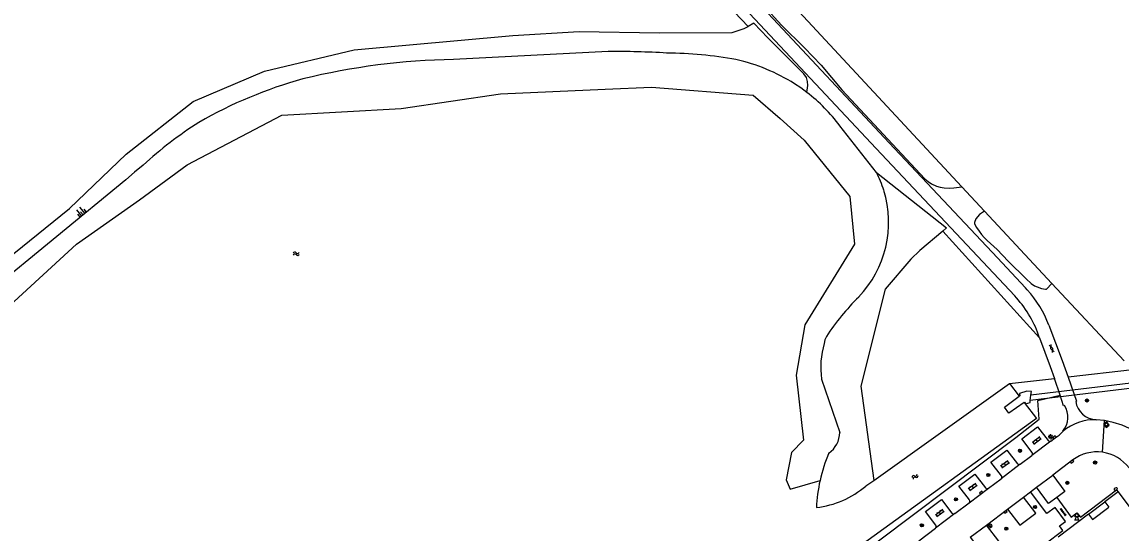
# Model space of a CAD drawing. Extents: x 130998 to 133001, y 398999 to 403002.
# Drawn here: x 131191.7 to 131464.1, y 400250.4 to 400377.1 of the extents above; entities that cross this region are included whole.
import ezdxf

# ---------------------------------------------------------------- set-up
doc = ezdxf.new("R2010")
doc.units = 0
for name, color, linetype in [('gg-bbg-hoofdgebouw', 7, 'Continuous'), ('gg-bbg-onder overbouw', 7, 'Continuous'), ('gg-bbg-pand overbouw', 7, 'Continuous'), ('gg-knt-verharding', 7, 'Continuous'), ('gg-knt-verharding nz', 7, 'Continuous'), ('gg-kntw-bovenkant insteek waterloop', 7, 'Continuous'), ('gg-kntw-waterlijn', 7, 'Continuous'), ('gg-kwrk-duiker nz vlak', 7, 'Continuous'), ('gg-kwrk-uitstroombak niveau min 01', 7, 'Continuous'), ('gt-grn-groengrens', 7, 'Continuous'), ('gt-grn-weggrens', 7, 'Continuous'), ('gt-symb-boom', 7, 'Continuous'), ('gt-symb-brandkraan', 7, 'Continuous'), ('gt-symb-gesloten verharding', 7, 'Continuous'), ('gt-symb-klinker verharding', 7, 'Continuous'), ('gt-symb-kolk', 7, 'Continuous'), ('gt-symb-lichtmast', 7, 'Continuous'), ('gt-symb-rioolschacht', 7, 'Continuous'), ('gt-symb-talud symbool', 7, 'Continuous'), ('gt-symb-tegel verharding', 7, 'Continuous'), ('gt-symb-waterafsluiter', 7, 'Continuous'), ('gt-symb-watersymbool', 7, 'Continuous')]:
    doc.layers.add(name, color=color, linetype=linetype)

# ---------------------------------------------------------------- blocks, each defined once
blk = doc.blocks.new('gt0-WAFSL')
at = {"layer": 'gt-symb-waterafsluiter'}
for p, q in [((-0.5, -0.33), (0, 0.67)), ((0, 0.67), (0.5, -0.33)), ((0.5, -0.33), (-0.5, -0.33))]:
    blk.add_line(p, q, dxfattribs=at)
blk = doc.blocks.new('gt0-TEG1')
at = {"layer": 'gt-symb-tegel verharding'}
for p, q in [((-1.12, 0), (1.12, 0)), ((-0.9, -0.25), (-0.9, 0.25)), ((-0.45, -0.25), (-0.45, 0.25)), ((0, -0.25), (0, 0.25)), ((0.45, -0.25), (0.45, 0.25)), ((0.9, -0.25), (0.9, 0.25))]:
    blk.add_line(p, q, dxfattribs=at)
blk = doc.blocks.new('gt0-GESVH1')
at = {"layer": 'gt-symb-gesloten verharding'}
for p, q in [((-0.99, -0.26), (0.01, 0.24)), ((0.01, -0.26), (-0.99, 0.24)), ((0.01, 0.24), (1.01, -0.26)), ((1.01, 0.24), (0.01, -0.26))]:
    blk.add_line(p, q, dxfattribs=at)
blk = doc.blocks.new('gt0-BR')
at = {"layer": 'gt-symb-brandkraan'}
for centre, radius, start, end in [((-0.24, 0), 0.206, 107.5669, 252.4331), ((0.6, -2.66), 3, 106.892, 107.5669), ((0, -0.69), 0.938, 73.108, 106.892), ((-0.6, -2.66), 3, 72.4331, 73.108), ((0.24, 0), 0.206, 287.567, 72.4331), ((0.6, 2.66), 3, 252.4331, 253.108), ((0, 0.69), 0.938, 253.108, 286.8921), ((-0.6, 2.66), 3, 286.8921, 287.567)]:
    blk.add_arc(centre, radius, start, end, dxfattribs=at)
blk = doc.blocks.new('gt0-BOOM')
at = {"layer": 'gt-symb-boom'}
for radius in [0.4, 0.2]:
    blk.add_circle((0, 0), radius, dxfattribs=at)
blk = doc.blocks.new('gt0-KOLK')
at = {"layer": 'gt-symb-kolk'}
blk.add_lwpolyline([(0, 0), (0.37, 0), (0.37, 0.4), (-0.38, 0.4), (-0.38, 0), (0, 0)], dxfattribs=at)
blk = doc.blocks.new('gt0-KL1')
at = {"layer": 'gt-symb-klinker verharding'}
for p, q in [((-1.15, 0.3), (1.15, 0.3)), ((-1, -0.3), (-1, 0.3)), ((-0.5, 0.3), (-0.5, 0.45)), ((0, -0.3), (0, 0.3)), ((0.5, 0.3), (0.5, 0.45)), ((1, -0.3), (1, 0.3)), ((-1.15, -0.3), (1.15, -0.3)), ((-0.5, -0.45), (-0.5, -0.3)), ((0.5, -0.45), (0.5, -0.3))]:
    blk.add_line(p, q, dxfattribs=at)
blk = doc.blocks.new('gt0-LMAST')
at = {"layer": 'gt-symb-lichtmast'}
for p, q in [((-0.18, 0.17), (-0.45, 0.44)), ((-0.01, 0.25), (-0.01, 0.62)), ((0.17, 0.17), (0.44, 0.44)), ((-0.26, 0), (-0.63, 0)), ((-0.18, -0.18), (-0.45, -0.45)), ((-0.01, -0.25), (-0.01, -0.63)), ((0.44, -0.45), (0.17, -0.18)), ((0.24, 0), (0.62, 0))]:
    blk.add_line(p, q, dxfattribs=at)
blk.add_circle((-0.01, 0), 0.25, dxfattribs=at)
blk = doc.blocks.new('gt0-RS')
at = {"layer": 'gt-symb-rioolschacht'}
blk.add_lwpolyline([(-0.5, -0.5), (0.5, -0.5), (0.5, 0.5), (-0.5, 0.5)], close=True, dxfattribs=at)
blk.add_circle((0, 0), 0.375, dxfattribs=at)
blk = doc.blocks.new('gt0-TALUD_1')
at = {"layer": 'gt-symb-talud symbool'}
for p, q in [((-1, -1), (-1, 0)), ((-0.5, -2), (-0.5, 0)), ((0, -1), (0, 0)), ((0.5, -2), (0.5, 0)), ((1, -1), (1, 0))]:
    blk.add_line(p, q, dxfattribs=at)
blk = doc.blocks.new('gt0-WA')
at = {"layer": 'gt-symb-watersymbool'}
for centre, start, end in [((-0.32, 0.02), 28.0725, 151.9275), ((0.43, 0.42), 208.0725, 331.9275), ((-0.32, -0.43), 28.0725, 151.9275), ((0.43, -0.03), 208.0725, 331.9275)]:
    blk.add_arc(centre, 0.425, start, end, dxfattribs=at)

msp = doc.modelspace()

# ---------------------------------------------------------------- linework, layer by layer
at = {"layer": 'gg-bbg-hoofdgebouw'}
for p, q in [((131463.4, 400260.63), (131460.13, 400258.16)), ((131456.05, 400255.09), (131448.55, 400249.43))]:
    msp.add_line(p, q, dxfattribs=at)
msp.add_lwpolyline([(131463.4, 400260.63), (131497.31, 400215.34), (131497.23, 400215.28)], dxfattribs=at)
at = {"layer": 'gg-bbg-onder overbouw'}
for p, q in [((131460.13, 400258.16), (131461.12, 400256.85)), ((131456.05, 400255.09), (131457.04, 400253.78)), ((131457.04, 400253.78), (131461.12, 400256.85))]:
    msp.add_line(p, q, dxfattribs=at)
at = {"layer": 'gg-bbg-pand overbouw'}
msp.add_line((131456.05, 400255.09), (131460.13, 400258.16), dxfattribs=at)
at = {"layer": 'gg-knt-verharding'}
for p, q in [((131440.9, 400310.69), (131440.49, 400311.19)), ((131438.24, 400308.69), (131437.78, 400309.2)), ((131449.02, 400284.59), (131447.62, 400288.71)), ((131460.03, 400278.32), (131457.96, 400278.51)), ((131439.18, 400267.51), (131442.04, 400269.67)), ((131452.19, 400268.56), (131447.21, 400264.81)), ((131431.26, 400261.52), (131434.4, 400263.89)), ((131439.98, 400259.35), (131441.74, 400260.68)), ((131441.74, 400260.68), (131443.22, 400261.8)), ((131422.91, 400255.25), (131426.48, 400257.92)), ((131430.8, 400252.43), (131435.99, 400256.35)), ((131414, 400248.51), (131418.16, 400251.67))]:
    msp.add_line(p, q, dxfattribs=at)
for points in [[(131440.49, 400311.19), (131433.5, 400318.65), (131406.64, 400347.1), (131376.65, 400379.14), (131338.74, 400419.6), (131313.61, 400446.3)], [(131310.08, 400445.26), (131335.79, 400417.95), (131403.48, 400345.69), (131437.78, 400309.2)], [(131446.27, 400301.95), (131449.59, 400293.22), (131451.02, 400289.09)], [(131443.93, 400298.83), (131446.6, 400291.7), (131447.62, 400288.71)], [(131451.02, 400289.09), (131453.1, 400283.11), (131452.93, 400283.05)], [(131450.1, 400282.03), (131449.92, 400281.95), (131449.02, 400284.59)], [(131442.12, 400270.37), (131439.54, 400273.78), (131443.46, 400276.76), (131446.11, 400273.36)], [(131468.82, 400274.36), (131467.85, 400275.17), (131467.05, 400275.76), (131466.21, 400276.31), (131465.33, 400276.8), (131464.41, 400277.17), (131462.19, 400277.8), (131460.03, 400278.32)], [(131446.77, 400273.24), (131447.79, 400274.02), (131448.79, 400274.73)], [(131434.5, 400264.62), (131431.85, 400268.01), (131435.81, 400270.99), (131438.47, 400267.61)], [(131426.57, 400258.63), (131423.96, 400262.05), (131427.9, 400265.04), (131430.55, 400261.65)], [(131447.21, 400264.81), (131450.21, 400260.76), (131448.2, 400259.27)], [(131410.27, 400221.31), (131449.74, 400251.11), (131448.93, 400252.23), (131450.37, 400253.29), (131447.78, 400256.75), (131445.79, 400255.26), (131441.74, 400260.68)], [(131448.2, 400259.27), (131446.17, 400257.76), (131443.22, 400261.8)], [(131448.2, 400259.27), (131451.8, 400254.37), (131453.23, 400255.48), (131454.08, 400254.38), (131463.05, 400261.12), (131463.4, 400260.63)], [(131418.25, 400252.36), (131415.69, 400255.79), (131419.65, 400258.79), (131422.23, 400255.38)], [(131435.99, 400256.35), (131439.09, 400252.37), (131443.03, 400255.4), (131439.98, 400259.35)], [(131426.78, 400249.41), (131429.84, 400245.44), (131433.84, 400248.46), (131430.8, 400252.43)]]:
    msp.add_lwpolyline(points, dxfattribs=at)
for centre, radius, start, end in [((131420.64, 400292.22), 27.41, 20.7952, 42.3495), ((131417.98, 400290.41), 27.29, 17.9622, 42.0457), ((131458.22, 400283.87), 5.36, 188.7166, 267.2587), ((131445.46, 400279.1), 5.49, 321.5476, 32.2658), ((131457.49, 400266.58), 11.94, 87.7227, 130.3289), ((131445.49, 400279.07), 5.45, 307.2526, 321.6175), ((131446.5, 400273.64), 0.482, 214.6543, 303.2597), ((131441.73, 400270.06), 0.498, 308.0833, 38.4116), ((131458.16, 400260.59), 9.96, 81.8868, 126.8749), ((131458.16, 400260.59), 9.96, 36.8935, 81.888), ((131438.88, 400267.92), 0.51, 217.4616, 306.6625), ((131434.06, 400264.3), 0.54, 310.1869, 35.1737), ((131430.97, 400261.94), 0.513, 214.4112, 304.8807), ((131426.17, 400258.32), 0.502, 307.8581, 37.7317), ((131422.63, 400255.66), 0.492, 215.0157, 304.9205), ((131417.85, 400252.06), 0.501, 308.091, 37.3967)]:
    msp.add_arc(centre, radius, start, end, dxfattribs=at)
at = {"layer": 'gg-knt-verharding nz'}
for p, q in [((131446.77, 400273.24), (131442.04, 400269.67)), ((131439.18, 400267.51), (131434.4, 400263.89)), ((131443.22, 400261.8), (131447.21, 400264.81)), ((131426.48, 400257.92), (131431.26, 400261.52)), ((131435.99, 400256.35), (131439.98, 400259.35)), ((131422.91, 400255.25), (131418.16, 400251.67)), ((131426.78, 400249.41), (131430.8, 400252.43))]:
    msp.add_line(p, q, dxfattribs=at)
at = {"layer": 'gg-kntw-bovenkant insteek waterloop'}
for p, q in [((131336.99, 400369.74), (131298.67, 400367.74)), ((131403.53, 400339.81), (131394.43, 400351.36)), ((131389.92, 400288.6), (131394.4, 400275.36)), ((131402.86, 400263.5), (131436.51, 400287.47)), ((131436.51, 400287.47), (131438.91, 400284.39)), ((131400.89, 400262.1), (131402.86, 400263.5))]:
    msp.add_line(p, q, dxfattribs=at)
for points in [[(131386.29, 400359.61), (131384.76, 400360.73), (131383.19, 400361.78)], [(131221.71, 400341.6), (131219.55, 400339.84), (131217.46, 400337.99), (131166, 400295.87)], [(131391.1, 400299.13), (131390.75, 400298.29), (131390.56, 400297.4)], [(131440.14, 400282.81), (131443.21, 400278.86), (131399.98, 400247.58)]]:
    msp.add_lwpolyline(points, dxfattribs=at)
for centre, radius, start, end in [((131339.46, 400173.77), 195.98, 86.4759, 90.7224), ((131350.93, 400270.18), 99.2, 79.6868, 89.6683), ((131300.9, 400202.2), 165.56, 90.7715, 103.8234), ((131358.07, 400321.56), 47.43, 58.0128, 77.0581), ((131290.69, 400256.18), 110.74, 105.3692, 119.8725), ((131360.18, 400325.7), 42.79, 36.8288, 52.3952), ((131289.74, 400267.21), 100.81, 122.5261, 132.4398), ((131379.58, 400327.43), 26.96, 17.1115, 27.3454), ((131379.66, 400327.46), 26.87, 316.3526, 17.0949), ((131441.76, 400265.84), 60.62, 134.7194, 146.6961), ((131409.33, 400291.6), 19.64, 162.8375, 188.7699), ((131388.25, 400275.37), 6.15, 304.0548, 359.9533), ((131428.66, 400254.8), 40.08, 157.2866, 167.5645), ((131428.66, 400254.78), 40.08, 167.5471, 177.1667), ((131386.07, 400279.38), 22.76, 276.4459, 310.5929)]:
    msp.add_arc(centre, radius, start, end, dxfattribs=at)
at = {"layer": 'gg-kntw-waterlijn'}
msp.add_lwpolyline([(131187.7, 400305.88), (131205.17, 400322.02), (131220.8, 400333), (131232.62, 400341.66), (131256.07, 400353.97), (131285.69, 400355.64), (131310.31, 400359.3), (131336.26, 400360.46), (131347.74, 400360.96), (131372.97, 400358.96), (131379.62, 400353.14), (131385.61, 400347.81), (131396.92, 400333.84), (131398.09, 400322.02), (131385.78, 400302.05), (131383.62, 400289.57), (131385.45, 400273.43), (131382.45, 400270.43), (131381.12, 400263.61), (131382.12, 400261.28), (131389.52, 400263.43)], dxfattribs=at)
at = {"layer": 'gg-kwrk-duiker nz vlak'}
for p, q in [((131468.67, 400287.81), (131441.8, 400284.58)), ((131469.68, 400286.68), (131441.65, 400283.31))]:
    msp.add_line(p, q, dxfattribs=at)
at = {"layer": 'gg-kwrk-uitstroombak niveau min 01'}
msp.add_line((131441.65, 400283.31), (131441.8, 400284.58), dxfattribs=at)
for points in [[(131441.8, 400284.58), (131441.92, 400285.54), (131440.77, 400285.58), (131438.95, 400284.99), (131439.04, 400284.48), (131438.91, 400284.39)], [(131440.14, 400282.81), (131436.3, 400280.17), (131435.24, 400281.66), (131438.91, 400284.39)], [(131440.14, 400282.81), (131440.18, 400282.85), (131440.47, 400282.43), (131441.58, 400282.75), (131441.65, 400283.31)]]:
    msp.add_lwpolyline(points, dxfattribs=at)
at = {"layer": 'gt-grn-groengrens'}
for p, q in [((131320.79, 400448.02), (131424.72, 400336.27)), ((131371.7, 400375.99), (131306.67, 400444.45)), ((131424.72, 400336.27), (131430.33, 400330.24)), ((131430.33, 400330.24), (131447.03, 400312.28)), ((131419.93, 400325.26), (131443.93, 400298.83)), ((131447.03, 400312.28), (131464.89, 400293.08)), ((131466.95, 400290.86), (131451.02, 400289.09)), ((131436.51, 400287.47), (131447.62, 400288.71))]:
    msp.add_line(p, q, dxfattribs=at)
for points in [[(131320.79, 400448.02), (131319.44, 400446.98), (131317.32, 400444.99), (131379.96, 400376.28), (131385.69, 400370.7), (131387.78, 400368.55), (131389.77, 400366.36), (131394.94, 400360.26), (131415.53, 400338.19), (131416.32, 400337.56), (131417.15, 400337), (131418.37, 400336.4), (131419.33, 400336.11), (131420.33, 400335.95), (131421.66, 400335.92), (131422.66, 400335.99), (131424.72, 400336.27)], [(131143.65, 400287.15), (131154.21, 400293.7), (131158.07, 400296.57), (131172.33, 400307.25), (131189.68, 400319.75), (131203.5, 400330.88), (131217.49, 400344.34), (131234.09, 400357.36), (131251.77, 400364.9), (131274.07, 400370.17), (131313.37, 400373.76), (131329.82, 400374.74), (131349.74, 400374.38), (131367.77, 400374.47), (131370.74, 400375.46), (131371.7, 400375.99)], [(131386.29, 400359.61), (131386.47, 400361.31), (131386.42, 400362.33), (131386.13, 400363.29), (131385.53, 400364.19), (131381.47, 400368.31), (131376.58, 400373.14), (131373.15, 400376.8), (131371.7, 400375.99)], [(131403.53, 400339.81), (131420.87, 400326.07), (131419.93, 400325.26)], [(131430.33, 400330.24), (131429.03, 400329.38), (131428.15, 400328.3), (131427.79, 400327.38), (131427.82, 400327.08), (131428.3, 400326.17), (131428.96, 400325.21), (131429.57, 400324.43), (131430.22, 400323.7), (131431, 400322.93), (131433.4, 400320.73), (131436.18, 400317.85), (131440.64, 400313.4), (131441.9, 400312.28), (131442.73, 400311.73), (131443.32, 400311.45), (131444.47, 400311), (131445.46, 400310.84), (131445.66, 400310.9), (131447.03, 400312.28)], [(131419.93, 400325.26), (131414.26, 400320.42), (131412.05, 400318.3), (131405.7, 400310.84), (131399.66, 400286.84), (131402.86, 400263.5)], [(131226.77, 400114.91), (131281.54, 400156.16), (131333.33, 400195.26), (131361.36, 400216.36), (131395.64, 400242.21), (131438.07, 400274.12), (131443.88, 400278.66), (131443.52, 400283.31), (131449.02, 400284.59)]]:
    msp.add_lwpolyline(points, dxfattribs=at)
at = {"layer": 'gt-grn-weggrens'}
msp.add_line((131459.57, 400270.45), (131460.03, 400278.32), dxfattribs=at)

# ---------------------------------------------------------------- block references
at = {"layer": 'gt-symb-boom'}
for p in [(131455.71, 400283.29), (131439.09, 400270.82), (131457.71, 400267.91), (131431.24, 400264.83), (131450.83, 400262.88), (131423.23, 400258.79), (131442.83, 400256.89), (131414.77, 400252.36), (131435.71, 400251.52)]:
    msp.add_blockref('gt0-BOOM', p, dxfattribs=at)
at = {"layer": 'gt-symb-brandkraan', "rotation": 31.337205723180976}
msp.add_blockref('gt0-BR', (131462.82, 400261.35), dxfattribs=at)
at = {"layer": 'gt-symb-gesloten verharding', "rotation": 111.89715058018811}
msp.add_blockref('gt0-GESVH1', (131446.95, 400296.16), dxfattribs=at)
at = {"layer": 'gt-symb-klinker verharding'}
for p, rotation in [((131443.27, 400273.4), 36.869897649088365), ((131435.37, 400267.51), 36.869897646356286), ((131427.39, 400261.89), 36.869897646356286), ((131419.21, 400255.44), 36.86989764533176)]:
    msp.add_blockref('gt0-KL1', p, dxfattribs=dict(at, rotation=rotation))
at = {"layer": 'gt-symb-kolk'}
for p, rotation in [((131447.79, 400274.02), 37.44283634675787), ((131451.86, 400268.31), -143.1301023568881), ((131429.57, 400260.25), 36.789699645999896), ((131435.39, 400255.9), -142.84362584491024)]:
    msp.add_blockref('gt0-KOLK', p, dxfattribs=dict(at, rotation=rotation))
at = {"layer": 'gt-symb-lichtmast'}
msp.add_blockref('gt0-LMAST', (131446.72, 400274.29), dxfattribs=at)
at = {"layer": 'gt-symb-lichtmast', "rotation": -90.00000000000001}
msp.add_blockref('gt0-LMAST', (131431.7, 400252.23), dxfattribs=at)
at = {"layer": 'gt-symb-rioolschacht', "rotation": 35.31121344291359}
msp.add_blockref('gt0-RS', (131460.54, 400277.33), dxfattribs=at)
at = {"layer": 'gt-symb-talud symbool', "xscale": 1.0003769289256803, "yscale": 1.0003769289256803, "rotation": -140.59775871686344}
msp.add_blockref('gt0-TALUD_1', (131206.86, 400329.29), dxfattribs=at)
at = {"layer": 'gt-symb-tegel verharding', "rotation": 127.64891642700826}
msp.add_blockref('gt0-TEG1', (131449.8, 400255.61), dxfattribs=at)
at = {"layer": 'gt-symb-waterafsluiter'}
for p in [(131453.18, 400254.75), (131453.16, 400253.97)]:
    msp.add_blockref('gt0-WAFSL', p, dxfattribs=at)
at = {"layer": 'gt-symb-watersymbool'}
for p, rotation in [((131259.6, 400319.65), 7.238726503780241), ((131413.05, 400264.41), 34.03952455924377)]:
    msp.add_blockref('gt0-WA', p, dxfattribs=dict(at, rotation=rotation))

doc.saveas('drawing.dxf')
